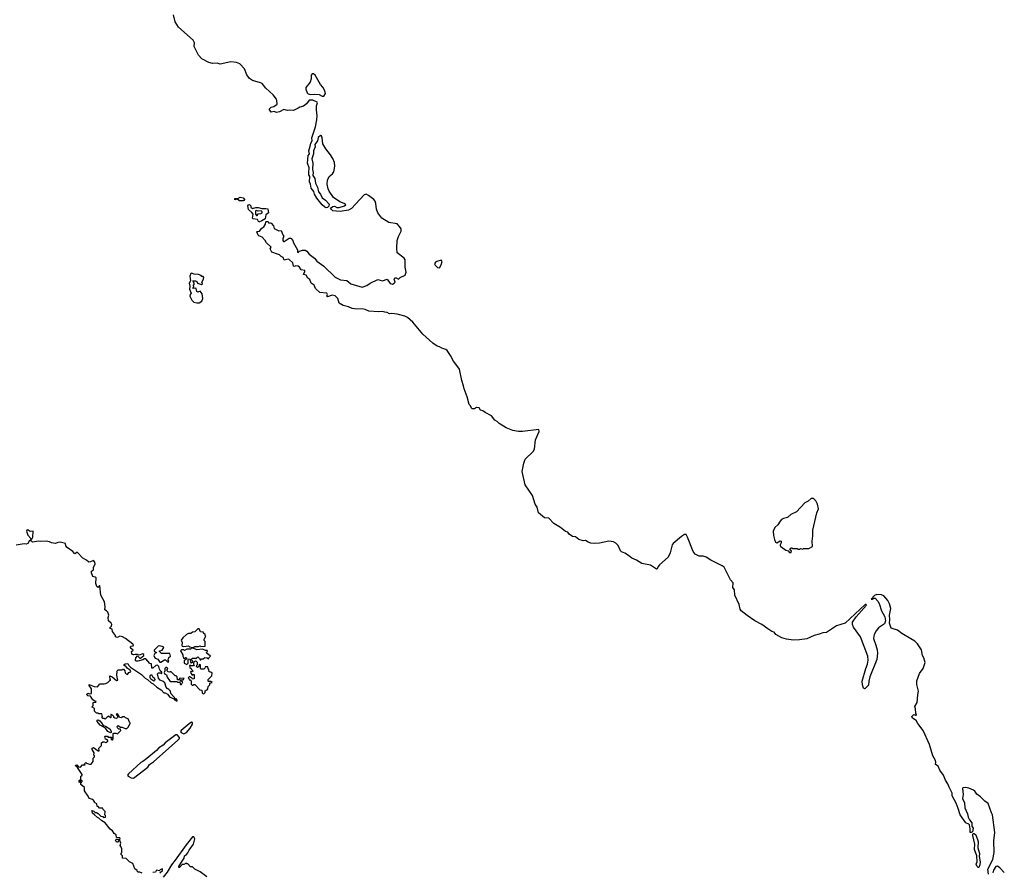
# Model space of a CAD drawing. Extents: x 2029662 to 2246637, y 225654 to 401419.
# Tile 333 of 349: x 2209980 to 2222725, y 298430 to 309462. Entities that reach past the tile are written whole.
import ezdxf

# ---------------------------------------------------------------- set-up
doc = ezdxf.new("R2010")
doc.units = 0

msp = doc.modelspace()

# ---------------------------------------------------------------- linework, layer by layer
at = {"layer": '0CON20XD'}
for points in [[(2216625, 303875), (2216643, 303905), (2216655, 304025), (2216703, 304135), (2216699, 304159), (2216487, 304133), (2216435, 304132), (2216365, 304145), (2216275, 304183), (2216187, 304235), (2216161, 304261), (2216129, 304279), (2216085, 304335), (2216005, 304378), (2215975, 304402), (2215945, 304411), (2215928, 304438), (2215895, 304443), (2215865, 304428), (2215836, 304426), (2215827, 304435), (2215816, 304465), (2215798, 304485), (2215772, 304582), (2215732, 304685), (2215726, 304726), (2215705, 304795), (2215671, 304941), (2215614, 305024), (2215594, 305045), (2215557, 305117), (2215512, 305182), (2215495, 305196), (2215445, 305210), (2215415, 305230), (2215385, 305237), (2215326, 305276), (2215200, 305395), (2215069, 305549), (2214999, 305609), (2214964, 305624), (2214865, 305650), (2214795, 305661), (2214765, 305658), (2214735, 305673), (2214706, 305676), (2214675, 305688), (2214625, 305682), (2214499, 305689), (2214451, 305711), (2214415, 305719), (2214345, 305715), (2214285, 305725), (2214235, 305747), (2214165, 305762), (2214117, 305795), (2214098, 305855), (2214065, 305887), (2214025, 305896), (2213965, 305877), (2213957, 305885), (2213964, 305905), (2213957, 305925), (2213865, 305932), (2213810, 305985), (2213792, 306025), (2213754, 306055), (2213735, 306101), (2213709, 306119), (2213688, 306158), (2213652, 306165), (2213672, 306205), (2213670, 306215), (2213625, 306227), (2213601, 306261), (2213585, 306273), (2213554, 306276), (2213535, 306268), (2213525, 306272), (2213514, 306315), (2213470, 306360), (2213455, 306362), (2213405, 306350), (2213389, 306385), (2213365, 306399), (2213345, 306421), (2213315, 306426), (2213245, 306454), (2213222, 306495), (2213235, 306518), (2213175, 306575), (2213156, 306605), (2213118, 306648), (2213076, 306665), (2213066, 306675), (2213048, 306715), (2213055, 306722), (2213084, 306726), (2213114, 306766), (2213140, 306780), (2213163, 306815), (2213168, 306845), (2213175, 306852), (2213195, 306850), (2213205, 306828), (2213225, 306833), (2213235, 306830), (2213264, 306795), (2213275, 306762), (2213335, 306730), (2213365, 306736), (2213387, 306677), (2213400, 306665), (2213388, 306625), (2213388, 306605), (2213395, 306593), (2213405, 306590), (2213467, 306633), (2213485, 306635), (2213495, 306630), (2213515, 306605), (2213524, 306575), (2213576, 306485), (2213575, 306452), (2213585, 306448), (2213603, 306467), (2213641, 306479), (2213675, 306478), (2213695, 306467), (2213729, 306429), (2213797, 306377), (2213825, 306338), (2213915, 306274), (2214065, 306129), (2214132, 306098), (2214215, 306086), (2214265, 306045), (2214415, 306000), (2214475, 306022), (2214518, 306052), (2214615, 306099), (2214675, 306085), (2214735, 306105), (2214775, 306050), (2214805, 306042), (2214828, 306052), (2214839, 306065), (2214829, 306105), (2214835, 306120), (2214855, 306123), (2214885, 306106), (2214905, 306125), (2214968, 306155), (2214982, 306195), (2214970, 306260), (2214970, 306355), (2214955, 306375), (2214867, 306445), (2214860, 306505), (2214865, 306605), (2214883, 306657), (2214919, 306725), (2214916, 306755), (2214897, 306787), (2214865, 306819), (2214758, 306838), (2214666, 306896), (2214615, 306965), (2214599, 307009), (2214592, 307082), (2214580, 307115), (2214564, 307135), (2214495, 307189), (2214465, 307205), (2214437, 307195), (2214275, 307019), (2214234, 306996), (2214129, 306979), (2214035, 306988), (2214014, 307005), (2214003, 307025), (2214035, 307043), (2214055, 307048), (2214085, 307033), (2214115, 307031), (2214186, 307054), (2214200, 307065), (2214181, 307085), (2214126, 307106), (2214041, 307161), (2213985, 307245), (2213973, 307273), (2213959, 307335), (2213963, 307387), (2213986, 307434), (2214031, 307469), (2214047, 307493), (2214060, 307565), (2214055, 307615), (2214033, 307665), (2214002, 307715), (2213942, 307792), (2213904, 307854), (2213895, 307932), (2213885, 307958), (2213875, 307962), (2213843, 307937), (2213834, 307895), (2213801, 307849), (2213803, 307815), (2213784, 307766), (2213783, 307725), (2213762, 307662), (2213773, 307605), (2213770, 307525), (2213780, 307485), (2213773, 307445), (2213802, 307405), (2213810, 307345), (2213836, 307295), (2213847, 307235), (2213872, 307205), (2213897, 307157), (2213938, 307128), (2213988, 307075), (2213981, 307049), (2213966, 307034), (2213945, 307029), (2213928, 307038), (2213896, 307065), (2213825, 307151), (2213796, 307205), (2213789, 307239), (2213755, 307282), (2213744, 307334), (2213730, 307365), (2213734, 307434), (2213724, 307455), (2213721, 307485), (2213726, 307545), (2213704, 307605), (2213712, 307705), (2213730, 307725), (2213721, 307765), (2213742, 307825), (2213749, 307865), (2213767, 307893), (2213761, 307935), (2213810, 308075), (2213825, 308165), (2213830, 308220), (2213820, 308295), (2213824, 308346), (2213836, 308386), (2213830, 308395), (2213775, 308420), (2213725, 308420), (2213693, 308375), (2213655, 308341), (2213605, 308332), (2213583, 308317), (2213524, 308286), (2213475, 308291), (2213445, 308287), (2213400, 308300), (2213345, 308268), (2213305, 308262), (2213275, 308274), (2213235, 308267), (2213210, 308305), (2213235, 308331), (2213270, 308340), (2213311, 308369), (2213309, 308415), (2213302, 308435), (2213259, 308489), (2213165, 308575), (2213120, 308635), (2213097, 308647), (2212995, 308675), (2212955, 308702), (2212920, 308750), (2212888, 308828), (2212829, 308889), (2212785, 308908), (2212715, 308915), (2212575, 308885), (2212535, 308899), (2212475, 308895), (2212429, 308909), (2212336, 308955), (2212295, 309005), (2212239, 309115), (2212241, 309161), (2212224, 309195), (2212037, 309365), (2211992, 309435), (2211969, 309525)], [(2213915, 308473), (2213937, 308505), (2213936, 308525), (2213925, 308552), (2213905, 308588), (2213872, 308622), (2213805, 308745), (2213785, 308761), (2213765, 308760), (2213755, 308745), (2213751, 308695), (2213738, 308655), (2213682, 308585), (2213682, 308565), (2213702, 308515), (2213715, 308503), (2213745, 308492), (2213795, 308500), (2213855, 308492), (2213894, 308474), (2213915, 308473)], [(2212873, 307117), (2212825, 307118), (2212795, 307140), (2212765, 307132), (2212763, 307145), (2212765, 307150), (2212805, 307150), (2212835, 307166), (2212872, 307155), (2212888, 307135), (2212885, 307122), (2212873, 307117)], [(2213075, 306842), (2213058, 306878), (2213004, 306884), (2212993, 306895), (2213000, 306945), (2212986, 306966), (2212941, 307005), (2212932, 307055), (2212942, 307068), (2212955, 307070), (2212970, 307055), (2212970, 307035), (2212995, 307020), (2213035, 307032), (2213065, 307032), (2213115, 307021), (2213165, 307021), (2213190, 307015), (2213202, 306965), (2213164, 306936), (2213156, 306884), (2213115, 306858), (2213075, 306842)], [(2213055, 306930), (2213069, 306951), (2213100, 306955), (2213118, 306965), (2213120, 306975), (2213105, 306987), (2213065, 306983), (2213045, 306992), (2213033, 306987), (2213034, 306944), (2213045, 306930), (2213055, 306930)], [(2215415, 306252), (2215435, 306290), (2215448, 306335), (2215435, 306352), (2215380, 306335), (2215364, 306325), (2215351, 306305), (2215360, 306285), (2215390, 306255), (2215415, 306252)], [(2212275, 305798), (2212305, 305800), (2212339, 305821), (2212352, 305855), (2212340, 305915), (2212315, 305948), (2212285, 305936), (2212275, 305947), (2212264, 305984), (2212255, 305990), (2212222, 305982), (2212236, 306004), (2212231, 306025), (2212244, 306045), (2212223, 306085), (2212257, 306085), (2212272, 306075), (2212282, 306052), (2212335, 306037), (2212347, 306045), (2212337, 306065), (2212358, 306105), (2212362, 306125), (2212355, 306138), (2212338, 306138), (2212330, 306150), (2212293, 306163), (2212238, 306168), (2212205, 306184), (2212195, 306176), (2212183, 306145), (2212193, 306085), (2212175, 306055), (2212182, 306015), (2212180, 305975), (2212199, 305925), (2212187, 305905), (2212184, 305885), (2212209, 305835), (2212235, 305809), (2212275, 305798)], [(2222519, 298405), (2222511, 298469), (2222577, 298595), (2222595, 298685), (2222591, 298835), (2222603, 298945), (2222574, 299174), (2222558, 299198), (2222515, 299321), (2222471, 299351), (2222417, 299405), (2222370, 299440), (2222345, 299478), (2222325, 299494), (2222265, 299518), (2222221, 299529), (2222190, 299525), (2222183, 299515), (2222194, 299436), (2222182, 299385), (2222209, 299329), (2222216, 299265), (2222249, 299185), (2222258, 299145), (2222275, 299108), (2222305, 299068), (2222306, 299026), (2222323, 299003), (2222313, 298955), (2222297, 298943), (2222284, 298944), (2222283, 298993), (2222273, 299043), (2222265, 299052), (2222228, 299068), (2222152, 299172), (2222129, 299255), (2222100, 299325), (2222050, 299420), (2222050, 299455), (2222010, 299530), (2221996, 299575), (2221962, 299622), (2221936, 299685), (2221890, 299750), (2221867, 299805), (2221836, 299826), (2221840, 299855), (2221836, 299875), (2221801, 299935), (2221755, 300083), (2221676, 300265), (2221604, 300354), (2221582, 300392), (2221538, 300425), (2221530, 300445), (2221555, 300470), (2221575, 300462), (2221588, 300465), (2221578, 300488), (2221576, 300545), (2221567, 300575), (2221596, 300625), (2221604, 300726), (2221615, 300775), (2221592, 300862), (2221591, 300909), (2221629, 301001), (2221675, 301065), (2221702, 301145), (2221685, 301205), (2221667, 301235), (2221655, 301308), (2221602, 301385), (2221565, 301419), (2221515, 301451), (2221400, 301520), (2221341, 301565), (2221273, 301583), (2221261, 301591), (2221238, 301655), (2221242, 301698), (2221237, 301755), (2221256, 301845), (2221240, 301905), (2221216, 301946), (2221165, 302007), (2221135, 302022), (2221075, 302024), (2221045, 302011), (2221003, 301963), (2221015, 301963), (2221034, 301976), (2221055, 301975), (2221090, 301940), (2221107, 301907), (2221137, 301815), (2221178, 301735), (2221185, 301685), (2221176, 301644), (2221095, 301594), (2221065, 301553), (2221041, 301505), (2221032, 301455), (2221060, 301370), (2221078, 301308), (2221084, 301265), (2221073, 301185), (2220985, 300958), (2220972, 300905), (2220969, 300851), (2220925, 300810), (2220915, 300805), (2220901, 300811), (2220890, 300855), (2220886, 300905), (2220931, 301069), (2220955, 301125), (2220962, 301175), (2220960, 301225), (2220865, 301475), (2220772, 301602), (2220758, 301635), (2220760, 301665), (2220806, 301734), (2220940, 301885), (2220937, 301897), (2220925, 301896), (2220665, 301652), (2220555, 301619), (2220425, 301534), (2220375, 301530), (2220330, 301510), (2220265, 301495), (2220167, 301453), (2220075, 301438), (2219995, 301432), (2219905, 301446), (2219845, 301464), (2219768, 301505), (2219745, 301539), (2219715, 301545), (2219662, 301582), (2219587, 301637), (2219495, 301682), (2219395, 301752), (2219321, 301815), (2219308, 301835), (2219293, 301893), (2219238, 302015), (2219231, 302085), (2219210, 302115), (2219217, 302175), (2219179, 302215), (2219098, 302378), (2219075, 302395), (2218925, 302467), (2218866, 302506), (2218825, 302519), (2218775, 302520), (2218725, 302545), (2218699, 302579), (2218624, 302766), (2218605, 302799), (2218585, 302801), (2218545, 302776), (2218440, 302685), (2218427, 302665), (2218401, 302565), (2218375, 302507), (2218260, 302410), (2218243, 302387), (2218233, 302357), (2218225, 302353), (2218145, 302403), (2218034, 302425), (2217965, 302469), (2217903, 302495), (2217861, 302531), (2217811, 302561), (2217772, 302575), (2217758, 302588), (2217727, 302657), (2217698, 302688), (2217665, 302706), (2217605, 302714), (2217485, 302688), (2217425, 302686), (2217375, 302690), (2217337, 302703), (2217305, 302725), (2217275, 302721), (2217217, 302735), (2217175, 302770), (2217135, 302774), (2217093, 302805), (2217075, 302832), (2217045, 302839), (2216982, 302892), (2216895, 302943), (2216831, 303011), (2216775, 303016), (2216695, 303082), (2216677, 303155), (2216654, 303195), (2216617, 303305), (2216521, 303445), (2216485, 303615), (2216505, 303725), (2216523, 303775), (2216625, 303875)], [(2219965, 302570), (2219970, 302585), (2219950, 302615), (2219965, 302630), (2219975, 302630), (2219985, 302620), (2220045, 302620), (2220055, 302610), (2220075, 302610), (2220085, 302620), (2220115, 302612), (2220125, 302618), (2220195, 302620), (2220242, 302645), (2220236, 302715), (2220246, 302785), (2220246, 302856), (2220298, 303082), (2220319, 303135), (2220306, 303195), (2220285, 303236), (2220255, 303267), (2220223, 303267), (2220185, 303234), (2220145, 303211), (2220036, 303094), (2219960, 303060), (2219918, 303022), (2219865, 303008), (2219841, 302995), (2219822, 302975), (2219794, 302925), (2219755, 302891), (2219733, 302845), (2219736, 302786), (2219749, 302735), (2219763, 302703), (2219782, 302692), (2219823, 302717), (2219835, 302715), (2219838, 302695), (2219824, 302666), (2219823, 302655), (2219834, 302644), (2219895, 302600), (2219928, 302588), (2219945, 302570), (2219965, 302570)], [(2210135, 302742), (2210151, 302765), (2210156, 302846), (2210125, 302838), (2210105, 302845), (2210085, 302860), (2210072, 302858), (2210070, 302845), (2210084, 302794), (2210125, 302747), (2210135, 302742)], [(2211567, 298417), (2211535, 298432), (2211512, 298432), (2211500, 298445), (2211500, 298455), (2211472, 298475), (2211443, 298543), (2211400, 298565), (2211358, 298608), (2211312, 298612), (2211310, 298645), (2211290, 298665), (2211292, 298678), (2211300, 298685), (2211300, 298735), (2211290, 298765), (2211280, 298775), (2211288, 298805), (2211282, 298832), (2211275, 298840), (2211265, 298840), (2211245, 298820), (2211235, 298820), (2211220, 298845), (2211235, 298860), (2211255, 298860), (2211268, 298852), (2211280, 298865), (2211278, 298875), (2211232, 298882), (2211230, 298915), (2211202, 298932), (2211182, 298965), (2211150, 298990), (2211085, 299068), (2211042, 299095), (2211005, 299131), (2210985, 299138), (2210950, 299175), (2210924, 299194), (2210912, 299228), (2210941, 299221), (2210955, 299202), (2210975, 299202), (2210995, 299192), (2211030, 299155), (2211055, 299150), (2211065, 299140), (2211090, 299145), (2211090, 299165), (2211080, 299175), (2211087, 299217), (2211062, 299242), (2211058, 299258), (2211015, 299260), (2210995, 299280), (2210982, 299282), (2210978, 299315), (2210950, 299335), (2210948, 299348), (2210925, 299370), (2210880, 299385), (2210867, 299417), (2210820, 299485), (2210818, 299528), (2210770, 299565), (2210770, 299585), (2210790, 299605), (2210790, 299615), (2210775, 299620), (2210762, 299608), (2210758, 299592), (2210750, 299595), (2210752, 299618), (2210770, 299635), (2210770, 299675), (2210788, 299682), (2210790, 299695), (2210727, 299787), (2210705, 299803), (2210701, 299815), (2210720, 299820), (2210740, 299795), (2210765, 299790), (2210795, 299820), (2210828, 299822), (2210820, 299835), (2210835, 299850), (2210845, 299840), (2210885, 299828), (2210905, 299830), (2210930, 299865), (2210930, 299905), (2210950, 299925), (2210948, 299938), (2210940, 299945), (2210943, 299975), (2210917, 300017), (2210916, 300035), (2210935, 300043), (2210995, 300002), (2211008, 300002), (2211003, 300037), (2211038, 300072), (2211040, 300105), (2211055, 300120), (2211075, 300120), (2211095, 300110), (2211120, 300125), (2211120, 300135), (2211105, 300150), (2211092, 300152), (2211080, 300185), (2211085, 300190), (2211115, 300190), (2211125, 300180), (2211167, 300177), (2211170, 300165), (2211160, 300155), (2211173, 300143), (2211180, 300145), (2211190, 300155), (2211190, 300225), (2211198, 300232), (2211225, 300232), (2211245, 300220), (2211290, 300265), (2211285, 300280), (2211265, 300280), (2211248, 300298), (2211240, 300315), (2211255, 300328), (2211285, 300308), (2211305, 300308), (2211345, 300290), (2211365, 300290), (2211383, 300307), (2211410, 300355), (2211410, 300365), (2211402, 300372), (2211382, 300415), (2211348, 300428), (2211335, 300440), (2211315, 300440), (2211295, 300428), (2211273, 300433), (2211260, 300465), (2211245, 300480), (2211230, 300475), (2211250, 300445), (2211248, 300432), (2211235, 300420), (2211210, 300425), (2211200, 300435), (2211200, 300445), (2211180, 300465), (2211165, 300470), (2211160, 300470), (2211160, 300435), (2211155, 300430), (2211135, 300450), (2211111, 300439), (2211085, 300410), (2211075, 300420), (2211055, 300420), (2211042, 300435), (2211050, 300445), (2211045, 300480), (2211005, 300480), (2210995, 300490), (2210975, 300490), (2210950, 300515), (2210948, 300548), (2210920, 300565), (2210922, 300578), (2210930, 300585), (2210932, 300628), (2210965, 300630), (2210968, 300638), (2210955, 300640), (2210940, 300655), (2210925, 300660), (2210895, 300710), (2210860, 300715), (2210852, 300722), (2210850, 300735), (2210865, 300748), (2210885, 300740), (2210910, 300745), (2210908, 300805), (2210881, 300845), (2210881, 300859), (2210944, 300834), (2210985, 300830), (2211010, 300855), (2211015, 300870), (2211075, 300868), (2211095, 300872), (2211123, 300887), (2211145, 300910), (2211160, 300915), (2211152, 300922), (2211145, 300970), (2211179, 300959), (2211235, 300912), (2211250, 300915), (2211247, 300937), (2211240, 300945), (2211238, 300995), (2211242, 301015), (2211238, 301025), (2211252, 301048), (2211305, 301050), (2211312, 301058), (2211325, 301060), (2211340, 301035), (2211345, 301010), (2211357, 300997), (2211375, 300990), (2211393, 301017), (2211418, 301022), (2211408, 301045), (2211372, 301072), (2211356, 301096), (2211335, 301100), (2211322, 301112), (2211347, 301127), (2211380, 301130), (2211393, 301105), (2211414, 301084), (2211558, 300988), (2211605, 300944), (2211636, 300926), (2211682, 300882), (2211709, 300869), (2211757, 300825), (2211813, 300793), (2211845, 300753), (2211862, 300752), (2211894, 300734), (2211925, 300698), (2211969, 300679), (2211985, 300660), (2211995, 300660), (2212005, 300650), (2212020, 300650), (2212015, 300670), (2212002, 300672), (2211938, 300745), (2211930, 300775), (2211910, 300795), (2211887, 300807), (2211874, 300824), (2211860, 300880), (2211835, 300900), (2211797, 300917), (2211775, 300940), (2211762, 300998), (2211775, 301010), (2211805, 301010), (2211815, 301000), (2211820, 301005), (2211818, 301018), (2211802, 301032), (2211788, 301058), (2211780, 301095), (2211765, 301108), (2211743, 301107), (2211705, 301070), (2211692, 301072), (2211688, 301128), (2211665, 301130), (2211612, 301192), (2211595, 301192), (2211575, 301178), (2211508, 301162), (2211483, 301163), (2211477, 301175), (2211484, 301206), (2211505, 301230), (2211535, 301202), (2211545, 301202), (2211586, 301235), (2211585, 301250), (2211575, 301258), (2211525, 301238), (2211505, 301248), (2211475, 301250), (2211455, 301243), (2211439, 301249), (2211430, 301260), (2211428, 301285), (2211450, 301305), (2211424, 301324), (2211412, 301345), (2211425, 301358), (2211449, 301361), (2211452, 301375), (2211445, 301382), (2211350, 301455), (2211310, 301475), (2211275, 301487), (2211245, 301468), (2211222, 301475), (2211218, 301495), (2211182, 301545), (2211177, 301575), (2211153, 301585), (2211148, 301595), (2211170, 301615), (2211172, 301635), (2211164, 301654), (2211130, 301685), (2211126, 301725), (2211134, 301755), (2211119, 301795), (2211105, 301812), (2211082, 301825), (2211086, 301864), (2211078, 301928), (2211032, 302015), (2211018, 302135), (2211015, 302140), (2210995, 302117), (2210978, 302128), (2210967, 302165), (2210969, 302239), (2210958, 302248), (2210926, 302256), (2210908, 302305), (2210909, 302325), (2210937, 302343), (2210934, 302375), (2210958, 302422), (2210954, 302444), (2210934, 302464), (2210895, 302446), (2210875, 302445), (2210845, 302470), (2210798, 302495), (2210725, 302572), (2210702, 302555), (2210695, 302552), (2210670, 302580), (2210595, 302634), (2210579, 302655), (2210574, 302684), (2210505, 302701), (2210475, 302698), (2210445, 302685), (2210393, 302693), (2210365, 302707), (2210324, 302714), (2210255, 302710), (2210225, 302716), (2210145, 302702), (2210131, 302711), (2210125, 302730), (2210101, 302715), (2210086, 302684), (2210065, 302676), (2210038, 302678), (2209935, 302664)], [(2212225, 301340), (2212248, 301352), (2212295, 301350), (2212315, 301360), (2212325, 301350), (2212380, 301355), (2212380, 301415), (2212368, 301428), (2212368, 301445), (2212390, 301485), (2212382, 301492), (2212380, 301505), (2212360, 301525), (2212358, 301538), (2212322, 301542), (2212305, 301580), (2212285, 301580), (2212245, 301540), (2212215, 301538), (2212195, 301520), (2212165, 301518), (2212140, 301505), (2212092, 301465), (2212072, 301435), (2212082, 301405), (2212078, 301365), (2212085, 301358), (2212105, 301353), (2212165, 301360), (2212178, 301348), (2212225, 301340)], [(2211905, 301150), (2211910, 301165), (2211902, 301172), (2211900, 301185), (2211908, 301192), (2211912, 301208), (2211930, 301225), (2211925, 301260), (2211815, 301260), (2211790, 301285), (2211790, 301295), (2211824, 301306), (2211847, 301337), (2211837, 301347), (2211795, 301362), (2211772, 301358), (2211720, 301305), (2211722, 301292), (2211750, 301275), (2211731, 301259), (2211718, 301235), (2211723, 301213), (2211735, 301200), (2211768, 301188), (2211795, 301150), (2211805, 301150), (2211855, 301180), (2211868, 301178), (2211892, 301152), (2211905, 301150)], [(2212145, 301120), (2212160, 301135), (2212160, 301185), (2212165, 301190), (2212188, 301188), (2212190, 301145), (2212205, 301140), (2212220, 301155), (2212218, 301168), (2212200, 301185), (2212215, 301200), (2212255, 301200), (2212265, 301190), (2212272, 301208), (2212285, 301220), (2212308, 301198), (2212315, 301180), (2212325, 301180), (2212335, 301190), (2212355, 301190), (2212375, 301210), (2212407, 301207), (2212425, 301190), (2212430, 301205), (2212450, 301225), (2212425, 301250), (2212402, 301262), (2212400, 301275), (2212410, 301285), (2212408, 301298), (2212385, 301300), (2212345, 301318), (2212275, 301310), (2212225, 301330), (2212205, 301330), (2212192, 301318), (2212145, 301318), (2212115, 301300), (2212105, 301308), (2212075, 301308), (2212060, 301295), (2212090, 301245), (2212090, 301225), (2212098, 301218), (2212102, 301202), (2212115, 301200), (2212125, 301210), (2212140, 301205), (2212138, 301192), (2212110, 301165), (2212110, 301135), (2212145, 301120)], [(2212075, 300860), (2212090, 300895), (2212062, 300902), (2212060, 300915), (2212065, 300920), (2212095, 300920), (2212108, 300938), (2212055, 300940), (2212038, 300922), (2212022, 300922), (2212018, 300958), (2212005, 300970), (2211992, 300972), (2211935, 301030), (2211925, 301020), (2211902, 301022), (2211890, 301035), (2211890, 301055), (2211898, 301068), (2211885, 301080), (2211872, 301078), (2211860, 301065), (2211860, 301035), (2211850, 301015), (2211860, 300995), (2211880, 300985), (2211890, 300955), (2211921, 300911), (2211935, 300900), (2212015, 300900), (2212025, 300890), (2212055, 300890), (2212062, 300862), (2212075, 300860)], [(2212365, 300740), (2212380, 300755), (2212382, 300778), (2212392, 300788), (2212408, 300792), (2212417, 300803), (2212420, 300835), (2212440, 300855), (2212442, 300878), (2212470, 300885), (2212455, 300900), (2212425, 300900), (2212420, 300905), (2212420, 300925), (2212468, 300972), (2212470, 301005), (2212455, 301020), (2212432, 301022), (2212430, 301055), (2212420, 301065), (2212415, 301090), (2212382, 301088), (2212378, 301072), (2212365, 301060), (2212325, 301060), (2212320, 301065), (2212320, 301115), (2212305, 301120), (2212298, 301092), (2212282, 301082), (2212270, 301095), (2212272, 301108), (2212280, 301115), (2212280, 301145), (2212268, 301158), (2212255, 301160), (2212230, 301145), (2212230, 301125), (2212240, 301115), (2212228, 301102), (2212195, 301100), (2212185, 301110), (2212180, 301105), (2212182, 301082), (2212198, 301068), (2212202, 301052), (2212220, 301035), (2212218, 301022), (2212195, 301030), (2212190, 301015), (2212212, 300982), (2212225, 300990), (2212238, 300988), (2212240, 300935), (2212215, 300930), (2212208, 300948), (2212195, 300950), (2212185, 300960), (2212172, 300958), (2212160, 300945), (2212168, 300938), (2212172, 300922), (2212185, 300920), (2212198, 300908), (2212200, 300865), (2212212, 300852), (2212225, 300850), (2212235, 300860), (2212248, 300858), (2212312, 300792), (2212338, 300788), (2212342, 300752), (2212352, 300742), (2212365, 300740)], [(2211715, 300902), (2211677, 300927), (2211668, 300945), (2211670, 300975), (2211685, 300990), (2211698, 300965), (2211720, 300945), (2211728, 300925), (2211727, 300913), (2211715, 300902)], [(2211155, 300233), (2211122, 300252), (2211092, 300295), (2211023, 300335), (2210983, 300383), (2210981, 300399), (2210995, 300403), (2211018, 300388), (2211040, 300365), (2211060, 300330), (2211090, 300320), (2211146, 300286), (2211163, 300255), (2211162, 300238), (2211155, 300233)], [(2212105, 300223), (2212139, 300241), (2212186, 300294), (2212218, 300345), (2212215, 300369), (2212205, 300372), (2212175, 300352), (2212069, 300265), (2212063, 300253), (2212068, 300238), (2212105, 300223)], [(2211455, 299649), (2211638, 299792), (2211662, 299825), (2211710, 299860), (2212029, 300141), (2212047, 300163), (2212048, 300175), (2212019, 300209), (2212002, 300208), (2211863, 300107), (2211836, 300074), (2211780, 300040), (2211749, 300005), (2211625, 299902), (2211575, 299862), (2211550, 299850), (2211389, 299705), (2211376, 299685), (2211383, 299673), (2211422, 299652), (2211455, 299649)], [(2212401, 298371), (2212318, 298438), (2212245, 298470), (2212215, 298500), (2212192, 298502), (2212158, 298538), (2212145, 298540), (2212135, 298550), (2212105, 298530), (2212085, 298530), (2212048, 298492), (2212042, 298492), (2212042, 298505), (2212075, 298562), (2212108, 298615), (2212114, 298645), (2212139, 298661), (2212158, 298682), (2212175, 298716), (2212230, 298795), (2212248, 298865), (2212235, 298887), (2212215, 298888), (2212134, 298786), (2211993, 298585), (2211943, 298527), (2211887, 298433), (2211835, 298368)], [(2222395, 298490), (2222385, 298490), (2222372, 298505), (2222360, 298535), (2222372, 298565), (2222368, 298645), (2222341, 298725), (2222344, 298795), (2222317, 298905), (2222318, 298925), (2222325, 298932), (2222335, 298932), (2222356, 298916), (2222388, 298828), (2222382, 298745), (2222403, 298675), (2222398, 298635), (2222413, 298565), (2222410, 298525), (2222395, 298490)], [(2222725, 298429), (2222665, 298489), (2222635, 298508), (2222617, 298503), (2222584, 298456), (2222575, 298425)], [(2211796, 298424), (2211827, 298455), (2211830, 298470), (2211825, 298473), (2211798, 298462), (2211785, 298450), (2211753, 298457), (2211738, 298432), (2211705, 298428)]]:
    msp.add_lwpolyline(points, dxfattribs=at)

doc.saveas('drawing.dxf')
